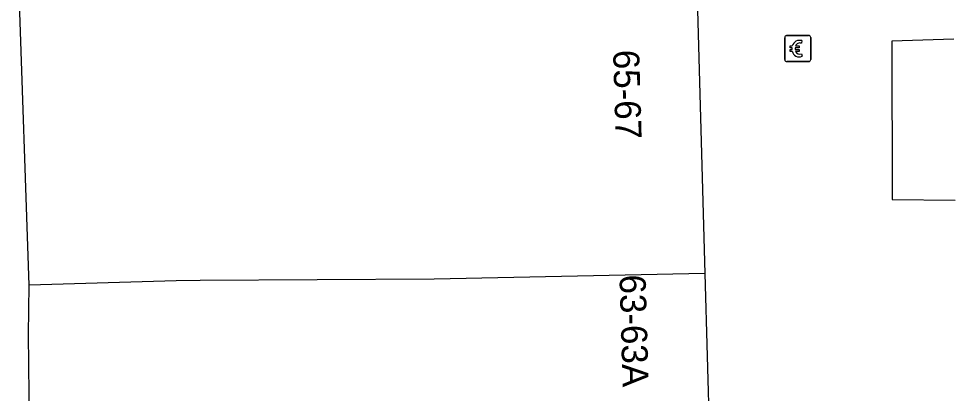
# Model space of a CAD drawing. Extents: x 160379 to 161131, y 383940 to 384849.
# Drawn here: x 161094.85 to 161130.76, y 384252.87 to 384267.23 of the extents above; entities that cross this region are included whole.
import ezdxf

# ---------------------------------------------------------------- set-up
doc = ezdxf.new("R2010")
doc.units = 0
for name, color, linetype in [('IMGEO_Betaalautomaat', 7, 'Continuous'), ('IMGEO_Pand', 7, 'Continuous'), ('IMGEO_Pand_nummerreeks', 7, 'Continuous'), ('IMGEO_Voetpad_open', 7, 'Continuous')]:
    doc.layers.add(name, color=color, linetype=linetype)

msp = doc.modelspace()

# ---------------------------------------------------------------- linework, layer by layer
at = {"layer": 'IMGEO_Betaalautomaat'}
for p, q in [((161124.295, 384266.587), (161125.136, 384266.587)), ((161125.136, 384266.587), (161124.295, 384266.587)), ((161124.22, 384265.663), (161124.22, 384266.504)), ((161124.22, 384266.504), (161124.22, 384265.663)), ((161124.882, 384266.392), (161124.865, 384266.292)), ((161125.219, 384266.513), (161125.219, 384265.672)), ((161125.219, 384265.672), (161125.219, 384266.513)), ((161124.503, 384266.051), (161124.503, 384266.119)), ((161124.624, 384266.119), (161124.624, 384266.051)), ((161124.869, 384265.886), (161124.891, 384265.799)), ((161125.145, 384265.588), (161124.304, 384265.588)), ((161124.304, 384265.588), (161125.145, 384265.588))]:
    msp.add_line(p, q, dxfattribs=at)
for points in [[(161124.503, 384266.119), (161124.434, 384266.119), (161124.434, 384266.188), (161124.513, 384266.188)], [(161124.508, 384265.982), (161124.434, 384265.982), (161124.434, 384266.051), (161124.503, 384266.051)], [(161124.635, 384266.188), (161124.782, 384266.188), (161124.782, 384266.119), (161124.624, 384266.119)], [(161124.624, 384266.051), (161124.782, 384266.051), (161124.782, 384265.982), (161124.638, 384265.982)]]:
    msp.add_lwpolyline(points, dxfattribs=at)
for centre, radius, start, end in [((161124.298, 384266.51), 0.0779, 92.4484, 184.2845), ((161124.298, 384266.51), 0.0779, 92.4484, 184.2845), ((161125.142, 384266.51), 0.0779, 2.4484, 94.2845), ((161125.142, 384266.51), 0.0779, 2.4484, 94.2845), ((161124.796, 384266.112), 0.293, 73.014, 165.0139), ((161124.802, 384266.125), 0.179, 69.3236, 159.5683), ((161124.769, 384266.037), 0.267, 191.8096, 297.0389), ((161124.802, 384266.052), 0.179, 202.7625, 291.8693), ((161124.298, 384265.666), 0.0779, 182.4484, 274.2845), ((161124.298, 384265.666), 0.0779, 182.4484, 274.2845), ((161125.142, 384265.666), 0.0779, 272.4484, 4.2845), ((161125.142, 384265.666), 0.0779, 272.4484, 4.2845)]:
    msp.add_arc(centre, radius, start, end, dxfattribs=at)
at = {"layer": 'IMGEO_Pand'}
for points in [[(161120.824, 384269.417), (161121.163, 384257.471)], [(161095.242, 384257.017), (161094.846, 384268.612)], [(161121.163, 384257.471), (161110.773, 384257.253), (161101.809, 384257.192), (161100.89, 384257.185), (161095.242, 384257.017)], [(161121.163, 384257.471), (161121.343, 384251.13)], [(161095.275, 384251.285), (161095.247, 384252.82), (161095.215, 384255.127), (161095.242, 384257.017)]]:
    msp.add_lwpolyline(points, dxfattribs=at)
at = {"layer": 'IMGEO_Voetpad_open'}
msp.add_lwpolyline([(161130.711, 384266.443), (161128.334, 384266.377), (161128.339, 384260.305), (161130.762, 384260.277)], dxfattribs=at)

# ---------------------------------------------------------------- texts
at = {"layer": 'IMGEO_Pand_nummerreeks'}
for s, rotation, p in [('65-67', 271.6249, (161117.639, 384266.027)), ('63-63A', 271.6327, (161117.884, 384257.412))]:
    msp.add_text(s, height=1, rotation=rotation, dxfattribs=at).set_placement(p)

doc.saveas('drawing.dxf')
